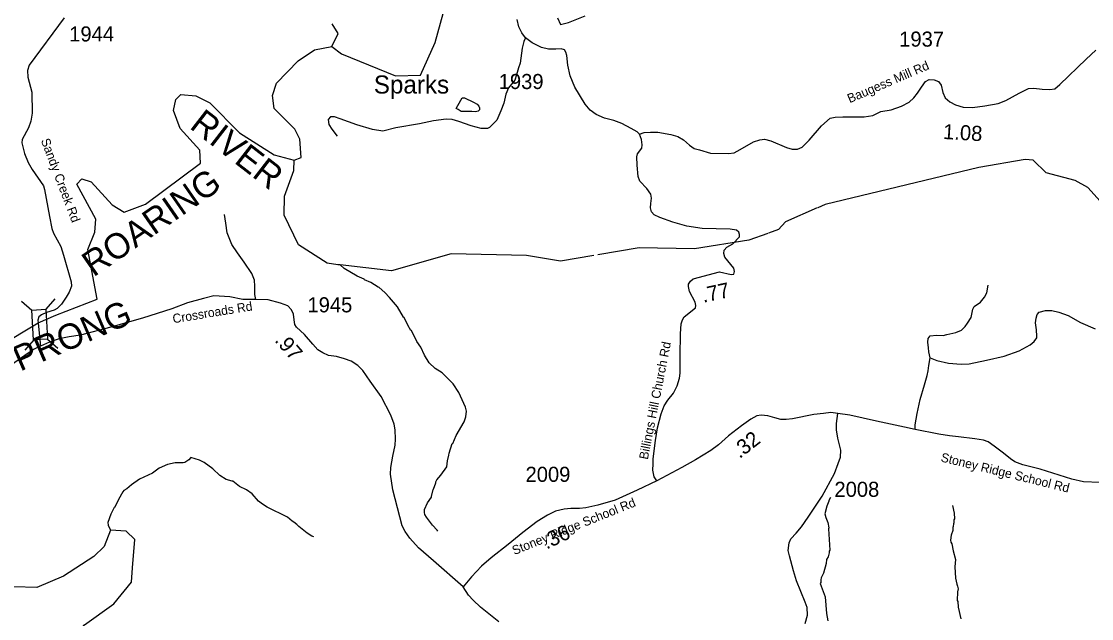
# Model space of a CAD drawing. Extents: x 1248224 to 1454986, y 825081 to 985870.
# Drawn here: x 1399090 to 1407965, y 933591 to 938542 of the extents above; entities that cross this region are included whole.
import ezdxf

# ---------------------------------------------------------------- set-up
doc = ezdxf.new("R2010")
doc.units = 0
for name, color, linetype in [('Exist Hydrographic Creek Single Shore', 7, 'Continuous'), ('Exist Hydrographic Creek Single Shore Label', 7, 'Continuous'), ('Exist Hydrographic Misc Water Feature', 7, 'Continuous'), ('Exist Hydrographic River Shore', 7, 'Continuous'), ('Exist Hydrographic River Shore Label', 7, 'Continuous'), ('Exist Road Non-System Type 51', 7, 'Continuous'), ('Exist Road Secondary Mileage Hundredths English Label', 7, 'Continuous'), ('Exist Road Secondary Structure Standard Bridge CELL', 7, 'Continuous'), ('Exist Road Secondary Type 41 Attributed', 7, 'Continuous'), ('Exist Road Secondary Type 51 Attributed', 7, 'Continuous'), ('Exist Road Secondary Type 51 Label', 7, 'Continuous'), ('Exist Road Secondary Type 51 Number Label', 7, 'Continuous')]:
    doc.layers.add(name, color=color, linetype=linetype)

msp = doc.modelspace()

# ---------------------------------------------------------------- linework, layer by layer
at = {"layer": 'Exist Hydrographic Creek Single Shore'}
for points in [[(1401663.8, 938334.9), (1401745.8, 938274.1), (1402192.8, 938091.1), (1402400.8, 938096.8), (1402522.8, 938366.9), (1402586.8, 938608.5), (1402620.8, 938657.1), (1402905.9, 938717.1), (1403043.9, 938924.4), (1403185, 939001.2), (1403344.2, 938958.1), (1403500.3, 938745.9)], [(1403536.2, 938570.6), (1403561.3, 938516.3), (1403628.1, 938533), (1403766, 938587.3)], [(1401663.8, 938334.9), (1401715.8, 938442.2), (1401665.9, 938522.4)], [(1401715.6, 936525.2), (1401625.8, 936536.6), (1401387.8, 936689.1), (1401267.8, 936934.4), (1401270.8, 937091.9), (1401350.7, 937307.1), (1401351.8, 937392.4)], [(1408346, 936480.1), (1408291, 936606), (1408284, 936698), (1408188, 936883.8), (1407935, 937164.7), (1407827.9, 937222.6), (1407588, 937286.6), (1407481, 937390.5), (1407415, 937398.4), (1407030, 937330.6), (1405755.9, 937024.8), (1405693.8, 936997.4)], [(1405281.3, 936784.9), (1405123.9, 936728.9), (1404672.9, 936655.9), (1404213.9, 936665.1), (1403869.9, 936606.3)]]:
    msp.add_lwpolyline(points, dxfattribs=at)
at = {"layer": 'Exist Hydrographic Misc Water Feature'}
for points in [[(1402763.7, 937907.5), (1402838.8, 937873.7), (1402870.4, 937854.9), (1402883.9, 937838.5), (1402889.7, 937826.4), (1402889.3, 937808.4), (1402877, 937796.7), (1402856.9, 937793.2), (1402825, 937796), (1402736.9, 937796.2), (1402713.3, 937810.8), (1402696.7, 937821.1), (1402710.1, 937844.9), (1402745.6, 937908), (1402763.7, 937907.5)], [(1405690.3, 936995.9), (1405427.9, 936880.3), (1405367.9, 936815.8), (1405285.1, 936786.3)], [(1403837, 936600.7), (1403560.9, 936553.5), (1403278.9, 936601.8), (1402653.9, 936614.5), (1402158.9, 936473.4), (1401734.6, 936522.8), (1401715.6, 936525.2)], [(1402542.9, 934316.5), (1402539.1, 934324.6), (1402500.1, 934365.5), (1402449.6, 934430.9), (1402436.3, 934455.2), (1402432.6, 934471.2), (1402433.2, 934495.2), (1402456.9, 934551.7), (1402491.7, 934597.9), (1402490.8, 934604.2), (1402505.2, 934661.5), (1402508.9, 934665.4), (1402526.6, 934717), (1402526.7, 934725), (1402535.2, 934742.7), (1402568.1, 934780), (1402617.9, 934850.7), (1402623, 934898.6), (1402636.1, 934946.3), (1402636.5, 934962.2), (1402662.5, 935041.6), (1402668.1, 935043.9), (1402696.1, 935108.8), (1402760.8, 935223.2), (1402775.8, 935262.9), (1402781, 935310.7), (1402773.7, 935342.9), (1402716.6, 935464.3), (1402670.4, 935537.5), (1402580.6, 935627.7), (1402521.4, 935663.2), (1402472.6, 935710.5), (1402432.1, 935775.5), (1402401.6, 935840.3), (1402368.8, 935889.1), (1402325, 935978.2), (1402319.9, 935980.8), (1402294.1, 936023), (1402263.6, 936087.8), (1402258.6, 936090.4), (1402209.7, 936175.1), (1402143.6, 936252.7), (1402104.6, 936295.7), (1402057.7, 936336.9), (1402049.7, 936339.1), (1401987, 936378.6), (1401935.1, 936400), (1401932, 936405.2), (1401875.8, 936429.5), (1401765.4, 936492.2), (1401734.6, 936522.8)], [(1401515.6, 934268.1), (1401499.7, 934274.5), (1401460.4, 934299.5), (1401389.7, 934355.3), (1401374.1, 934371.7), (1401350.5, 934390.3), (1401334.8, 934398.7), (1401295.5, 934431.7), (1401129.5, 934515.7), (1401090.1, 934540.8), (1401056.7, 934565.6), (1401004.1, 934624.9), (1400956.9, 934660.1), (1400899.6, 934685.5), (1400842.7, 934730.9), (1400837.6, 934729.6), (1400787, 934744.4), (1400735.8, 934777.6), (1400677.2, 934833.1), (1400606.4, 934884.8), (1400566.8, 934905.9), (1400495.4, 934925.6), (1400478.9, 934906.1), (1400446.4, 934884.8), (1400430.3, 934881.3), (1400366.3, 934882.9), (1400300.8, 934867.4), (1400233.2, 934838.2), (1400176.2, 934795.6), (1400069, 934746.2), (1400003.9, 934699.9), (1399965, 934666.9), (1399940.7, 934653.4), (1399931.7, 934642.7), (1399896, 934579.6), (1399865.4, 934515.3), (1399860.4, 934511), (1399833, 934455.8), (1399806.3, 934388.7), (1399809.7, 934364.7), (1399828.5, 934324.6)], [(1405800.1, 934595.3), (1405787.5, 934571.6), (1405787.4, 934563.6), (1405770.3, 934524), (1405752.8, 934460.5), (1405762, 934428.2), (1405779.1, 934387.8), (1405786, 934343.6), (1405784.2, 934336.6), (1405793.5, 934159.4), (1405789.4, 934151.5), (1405789, 934135.5), (1405780.2, 934103.7), (1405767.7, 934080), (1405762.9, 934048.1), (1405740.9, 933968.7), (1405724, 933929.1), (1405719.6, 933913.2), (1405719.1, 933889.2), (1405714.9, 933881.3), (1405756.2, 933772.2), (1405767.9, 933633.6), (1405777.4, 933571.7)], [(1406810.7, 934530.1), (1406825.1, 934465.7), (1406827.9, 934417.6), (1406823.7, 934409.7), (1406823.2, 934385.7), (1406819, 934377.8), (1406818.4, 934353.9), (1406814.2, 934346), (1406813.6, 934322), (1406800.6, 934282.3), (1406795.7, 934242.4), (1406799.3, 934226.3), (1406807, 934212.2), (1406817.5, 934153.8), (1406837.1, 934082.1), (1406830.4, 934021.5), (1406836.1, 933925.4), (1406846.9, 933877.1), (1406854.5, 933860.9), (1406857.9, 933836.8), (1406853.3, 933812.9), (1406851.6, 933741), (1406855.4, 933732.9), (1406858.2, 933684.8), (1406881.3, 933588.8)]]:
    msp.add_lwpolyline(points, dxfattribs=at)
at = {"layer": 'Exist Hydrographic River Shore'}
for points in [[(1401351.8, 937392.4), (1401410.8, 937414.2), (1401397.8, 937565.5), (1401357.8, 937648.3), (1401185.8, 937819.2), (1401171.8, 937927.8), (1401206.8, 938028.9), (1401385.8, 938215.7), (1401520.8, 938304.9), (1401663.8, 938334.9)], [(1399228.5, 936043.5), (1399374.2, 936105.3), (1399717.7, 936239.5), (1399641.9, 936650.6), (1399698, 936793.7), (1399707.1, 936902.4), (1399549.6, 937192.2), (1399591.3, 937237.5), (1399669.1, 937212.1), (1399843.7, 937022.3), (1399941.7, 936961.1), (1400118.8, 937026.5), (1400575.8, 937365.4), (1400569.8, 937473.8), (1400406.8, 937654.4), (1400351.7, 937803.2), (1400369.8, 937894.8), (1400412.7, 937936.6), (1400537.8, 937924.2), (1400652.8, 937866.1), (1400897.8, 937618.2), (1401185.8, 937435.2), (1401351.8, 937392.4)], [(1398560.2, 935641.5), (1399228.5, 936043.5)], [(1398997.8, 932462.8), (1399101.7, 932628.1), (1399209.8, 933016.6), (1399287.8, 933166.1), (1399612.8, 933540.3), (1399857.8, 933712.7), (1400003.8, 933893.6), (1400011.1, 934011.7), (1400029.7, 934245.9), (1399959.6, 934315.1), (1399828.5, 934324.6), (1399775.1, 934190.2), (1399690.7, 934106.7), (1399437.8, 933944.4), (1399218.7, 933850.4), (1399026.8, 933854.1)]]:
    msp.add_lwpolyline(points, dxfattribs=at)
at = {"layer": 'Exist Road Non-System Type 51'}
for points in [[(1403271.1, 938405.4), (1403257.1, 938375.8), (1403243.7, 938319.9), (1403225.8, 938196.9), (1403212.4, 938156.7), (1403196.8, 938098.6), (1403183.4, 938053.9), (1403129.8, 937991.3), (1403107.4, 937937.7), (1403091.8, 937863.9), (1403065, 937801.3), (1403031.5, 937723.1), (1402973.4, 937662.7), (1402955.5, 937653.8), (1402904.2, 937653.8), (1402819.3, 937676.1), (1402716.5, 937711.9), (1402662.9, 937727.5), (1402611.6, 937732), (1402508.8, 937718.6), (1402390.4, 937691.8), (1402193.9, 937658.3), (1402086.7, 937631.4), (1402001.8, 937644.8), (1401872.2, 937685.1), (1401733.8, 937734.3), (1401687.5, 937752.1), (1401654, 937749.9), (1401633.9, 937727.5), (1401638.4, 937687.3), (1401665.2, 937649.3), (1401709.8, 937591.2)], [(1401034.3, 936236), (1401025.1, 936278), (1401025.1, 936347.5), (1401022.2, 936397.8), (1401001.5, 936452.5), (1400937.9, 936545.7), (1400881.8, 936622.6), (1400834.5, 936693.6), (1400796.1, 936788.2), (1400784.2, 936869.6), (1400775.4, 936942.1)], [(1406625.6, 935752.5), (1406615.8, 935801.9), (1406612.1, 935835.4), (1406608.3, 935883.8), (1406610.2, 935913.5), (1406626.9, 935935.8), (1406679, 935941.4), (1406734.8, 935937.7), (1406764.5, 935947), (1406838.9, 935961.9), (1406887.2, 935982.4), (1406917, 936014), (1406937.4, 936040), (1406965.3, 936086.6), (1406980.2, 936157.3), (1406991.3, 936177.7), (1407045.3, 936214.9), (1407076.9, 936255.9), (1407095.5, 936293.1), (1407106.6, 936354.5)], [(1406625.6, 935752.5), (1406680.6, 935729.5), (1406779.9, 935709.2), (1406884.8, 935700), (1406951.1, 935703.7), (1407092.8, 935735), (1407240, 935768.1), (1407365.1, 935812.3), (1407457.1, 935862.1), (1407490.2, 935887.8), (1407510.5, 935919.1), (1407512.3, 935933.9), (1407508.6, 935985.4), (1407501.3, 936042.5), (1407505, 936083), (1407514.2, 936112.5), (1407530.7, 936130.9), (1407582.2, 936145.6), (1407635.6, 936145.6), (1407692.7, 936130.9), (1407771.8, 936103.3), (1407873, 936046.2), (1407996.3, 935994.6)], [(1406502, 935158.4), (1406501.1, 935198.1), (1406519.7, 935291.1), (1406543.8, 935408.3), (1406579.2, 935529.2), (1406601.5, 935605.5), (1406608.9, 935646.5), (1406614.5, 935689.3), (1406625.6, 935752.5)]]:
    msp.add_lwpolyline(points, dxfattribs=at)
at = {"layer": 'Exist Road Secondary Structure Standard Bridge CELL'}
for p, q in [((1399091.2, 936223.7), (1399176.1, 936148.9)), ((1399366.5, 936241.1), (1399291.7, 936156.2)), ((1399306.8, 935908.8), (1399391.7, 935834)), ((1399193.8, 935901.6), (1399119, 935816.7))]:
    msp.add_line(p, q, dxfattribs=at)
msp.add_lwpolyline([(1399291.7, 936156.2), (1399307.3, 935908.8), (1399191.7, 935901.5), (1399176.1, 936148.9)], close=True, dxfattribs=at)
at = {"layer": 'Exist Road Secondary Type 41 Attributed'}
msp.add_lwpolyline([(1404214.8, 937606), (1404253.5, 937620.3), (1404306.5, 937622.3), (1404367.7, 937624.3), (1404475.8, 937603.9), (1404534.9, 937587.6), (1404581.8, 937559), (1404630.8, 937516.2), (1404669.5, 937489.6), (1404712.4, 937477.4), (1404806.2, 937450.9), (1404953, 937446.8), (1404999.9, 937452.9), (1405050.9, 937479.4), (1405161, 937542.7), (1405214, 937559), (1405252.8, 937565.2), (1405305.8, 937550.9), (1405434.2, 937497.8), (1405483.2, 937483.5), (1405526, 937483.5), (1405564.8, 937499.8), (1405621.9, 937557), (1405725.9, 937675.4), (1405796.1, 937740.4), (1405839, 937748.6), (1405902.2, 937750.6), (1406079.6, 937750.6), (1406151, 937762.8), (1406216.2, 937795.5), (1406303.9, 937809.8), (1406389.6, 937838.3), (1406452.8, 937873), (1406491.5, 937907.7), (1406522.1, 937946.5), (1406554.7, 937997.5), (1406587.4, 938044.5), (1406617.1, 938060.6), (1406660, 938058.5), (1406696.7, 938044.2), (1406717.1, 938013.6), (1406731.3, 937952.4), (1406749.7, 937907.5), (1406790.5, 937874.9), (1406837.4, 937850.4), (1406900.6, 937830), (1406978.1, 937827.9), (1407080.1, 937842.2), (1407190.2, 937860.6), (1407255.4, 937887.1), (1407363.5, 937946.3), (1407442.1, 937984.9), (1407487, 937989), (1407554.3, 937980.9), (1407619.5, 937976.8), (1407660.3, 937982.9), (1407703.1, 938019.6), (1407919.3, 938227.8), (1408000.5, 938304.7)], dxfattribs=at)
at = {"layer": 'Exist Road Secondary Type 51 Attributed'}
for points in [[(1399444, 938571.1), (1399154.6, 938178.7), (1399139.9, 938135.7), (1399143.9, 938080.6), (1399176.1, 937955.7), (1399178.8, 937780.8), (1399168, 937714.9), (1399147.9, 937658.5), (1399095.5, 937563.2), (1399094.4, 937535.6), (1399114.5, 937447), (1399145.4, 937371.8), (1399180.3, 937315.3), (1399274.2, 937179.7), (1399282.1, 937149.3), (1399323.7, 936925), (1399341, 936825), (1399355.8, 936787.3), (1399417.6, 936677.2), (1399438.9, 936603.3), (1399502.5, 936382), (1399506, 936347.8), (1399487.2, 936297.2), (1399462.5, 936256), (1399422.5, 936198.3), (1399387.2, 936161.8), (1399361.3, 936147.7), (1399297.8, 936128.9), (1399257.8, 936108.9), (1399234.3, 936093.6), (1399226, 936066.5), (1399228.5, 936043.5)], [(1404214.8, 937606), (1404195.3, 937627.1), (1404148.1, 937655), (1404070.8, 937695.8), (1404002.2, 937719.4), (1403925, 937738.7), (1403856.3, 937768.8), (1403807, 937805.3), (1403766.2, 937856.8), (1403678.7, 937997.5), (1403640.1, 938091.9), (1403620.8, 938180), (1403612.2, 938259.4), (1403605.7, 938287.3), (1403595, 938306.6), (1403567.1, 938313.1), (1403522.1, 938310.9), (1403462, 938310.9), (1403404.1, 938326), (1403324.7, 938364.6), (1403271.1, 938405.4), (1403238.9, 938448.4), (1403215.3, 938497.7), (1403202.4, 938557.8)], [(1404358.6, 934733), (1404338, 934767.7), (1404325.9, 934820.5), (1404328.1, 934875.5), (1404330.3, 934916.7), (1404347.9, 935067.3), (1404366.5, 935171.4), (1404396.2, 935289), (1404421.5, 935353.8), (1404451.1, 935403.3), (1404499.2, 935461), (1404528.8, 935521.5), (1404546.4, 935585.2), (1404554.1, 935624.8), (1404554.1, 935770.4), (1404557.4, 935952.9), (1404561.7, 936035.4), (1404572.7, 936067.3), (1404585.7, 936094.2), (1404680.2, 936166.8), (1404683.5, 936186.6), (1404678, 936214.1), (1404631.8, 936303.1), (1404621.7, 936345.5), (1404622.8, 936363.1), (1404639.3, 936389.5), (1404660.2, 936408.2), (1404879.9, 936466.5), (1404977.6, 936443.4), (1404997.4, 936447.8), (1405002.9, 936469.8), (1404999.6, 936496.2), (1404924.2, 936586.8), (1404916.5, 936618.7), (1404918.7, 936645.1), (1404940.7, 936669.3), (1404991.2, 936698.9), (1405045.1, 936755), (1405046.2, 936775.9), (1405040.7, 936795.7), (1405019.8, 936812.2), (1404968.2, 936818.8), (1404735.3, 936824.3), (1404609, 936845.1), (1404493.6, 936878.1), (1404383.8, 936916), (1404337.6, 936938), (1404315.7, 936964.4), (1404306.9, 936995.2), (1404309.1, 937032.6), (1404315.7, 937076.5), (1404309.1, 937109.5), (1404276.1, 937155.7), (1404219, 937217.3), (1404205.8, 937256.8), (1404197, 937349.2), (1404192.6, 937419.5), (1404199.2, 937443.7), (1404236.6, 937492.1), (1404238.8, 937518.5), (1404232.2, 937562.4), (1404214.8, 937606)], [(1402754.7, 933854), (1402507.2, 934069.1), (1402382.7, 934178.6), (1402311.1, 934258.7), (1402273.5, 934314.5), (1402248.9, 934360.7), (1402170.6, 934659.5), (1402150.2, 934787.3), (1402153.4, 934843.1), (1402170.6, 934939.2), (1402188.8, 935029.4), (1402192, 935077.7), (1402190.9, 935157.1), (1402180.2, 935203.3), (1402152.4, 935277.9), (1402073, 935431.4), (1401983.3, 935559.6), (1401921.1, 935648.7), (1401881.4, 935690.5), (1401823.5, 935726), (1401768.8, 935745.3), (1401704.4, 935763.5), (1401636.9, 935773.2), (1401588.6, 935794.7), (1401547.8, 935819.4), (1401506.3, 935867.2), (1401437.7, 935945.6), (1401370.1, 936007.8), (1401357.2, 936030.4), (1401350.8, 936066.9), (1401346.5, 936115.2), (1401330.4, 936152.2), (1401300.3, 936184.4), (1401238.1, 936205.9), (1401135.2, 936233.8), (1401034.3, 936236), (1400927, 936236), (1400819.8, 936259.6), (1400686.8, 936266), (1400600.9, 936244.5), (1400468.8, 936208.2), (1400337.9, 936158.8), (1400093.4, 936081.5), (1399831.6, 936006.4), (1399580.2, 935941.6), (1399486.1, 935926.3), (1399403.7, 935909.8), (1399322.6, 935881.6), (1399249.6, 935848.6)], [(1399228.5, 936043.5), (1399234.3, 935985.8), (1399249.6, 935848.6)], [(1399249.6, 935848.6), (1399196.7, 935824.5), (1399147.3, 935791.5), (1399036.7, 935713.9), (1398930.9, 935643.2), (1398857.9, 935577.3), (1398796.8, 935513.7), (1398747.4, 935447.8), (1398712.1, 935391.3), (1398700.3, 935224.2), (1398707.5, 935097.4), (1398730.8, 935010.2), (1398740.6, 934946.3), (1398735.7, 934897.1), (1398721, 934866.4), (1398697.7, 934840.6), (1398654.7, 934811.1), (1398583.6, 934772.9)], [(1405861.3, 935292.4), (1405803.4, 935298.9), (1405743.3, 935290.3), (1405661.8, 935283.9), (1405483.7, 935247.4), (1405432.3, 935240.9), (1405387.2, 935240.9), (1405337.9, 935255.9), (1405279.9, 935271), (1405226.3, 935277.4), (1405189.8, 935273.1), (1405138.3, 935245.2), (1405061.1, 935189.4), (1404953.8, 935105.7), (1404870.2, 935030.5), (1404807.9, 934985.4), (1404681.4, 934908.1), (1404567.7, 934843.7), (1404358.6, 934733)], [(1405589.9, 933551.6), (1405608.6, 933618.9), (1405607.3, 933683.7), (1405588.7, 933727.9), (1405518.9, 933903.6), (1405494, 933987.7), (1405459.2, 934112.3), (1405449.2, 934157.1), (1405456.7, 934219.4), (1405471.2, 934252.8), (1405516, 934300.1), (1405558.3, 934352.5), (1405615.6, 934432.2), (1405730.1, 934606.6), (1405832.2, 934793.5), (1405864.5, 934878.2), (1405882, 934930.5), (1405884.5, 934987.8), (1405862.1, 935087.5), (1405849.6, 935154.8), (1405849.6, 935209.6), (1405861.3, 935292.4)], [(1408033.5, 934718.3), (1407898.4, 934723.7), (1407801.8, 934747.3), (1407538.2, 934829.9), (1407394.5, 934866.4), (1407330.1, 934892.1), (1407293.7, 934915.7), (1407233.6, 934963), (1407156.4, 935020.9), (1407107, 935055.3), (1407068.4, 935070.3), (1406997.6, 935081.1), (1406862.4, 935098.2), (1406787.4, 935106.8), (1406699.4, 935119.7), (1406502, 935158.4), (1406414, 935177.7), (1406182.3, 935227.1), (1405961.4, 935278.6), (1405861.3, 935292.4)], [(1404358.6, 934733), (1404197.7, 934655.7), (1404015.4, 934572), (1403869.5, 934531.2), (1403770.8, 934509.7), (1403718.1, 934504.2), (1403647.3, 934504.2), (1403591.5, 934497.8), (1403518.6, 934480.6), (1403452.1, 934448.4), (1403366.3, 934396.8), (1403248.3, 934304.5), (1403128.1, 934205.8), (1402986.5, 934096.3), (1402905, 934025.4), (1402823.5, 933937.4), (1402754.7, 933854)], [(1403049.3, 933564.8), (1402896.2, 933685.7), (1402837.7, 933745.5), (1402799.1, 933785.4), (1402754.7, 933854)]]:
    msp.add_lwpolyline(points, dxfattribs=at)

# ---------------------------------------------------------------- texts
at = {"layer": 'Exist Hydrographic Creek Single Shore Label'}
msp.add_text('Sparks', height=150, dxfattribs=at).set_placement((1402012.7, 937943.7))
at = {"layer": 'Exist Hydrographic River Shore Label'}
for s, rotation, p in [('RIVER', 322.23359, (1400476.1, 937661.8)), ('ROARING', 34.71411, (1399687.6, 936418.2)), ('N. PRONG', 23.42689, (1398749.9, 935495.4))]:
    msp.add_text(s, height=210, rotation=rotation, dxfattribs=at).set_placement(p)
at = {"layer": 'Exist Road Secondary Mileage Hundredths English Label'}
for s, rotation, p in [('1.08', 356.61952, (1406731.1, 937567.5)), ('.77', 12.10415, (1404745.4, 936209)), ('.97', 310.96006, (1401185.3, 935894.2)), ('.32', 37.97512, (1405046, 934913.2)), ('.36', 25.83865, (1403445.3, 934162.2))]:
    msp.add_text(s, height=125, rotation=rotation, dxfattribs=at).set_placement(p)
at = {"layer": 'Exist Road Secondary Type 51 Label'}
for s, rotation, p in [('Baugess Mill Rd', 23.19651, (1405959.2, 937863.3)), ('Sandy Creek Rd', 290.68458, (1399250.2, 937555.6)), ('Crossroads Rd', 9.26382, (1400350.2, 936039.1)), ('Billings Hill Church Rd', 78.78105, (1404284.8, 934905.6)), ('Stoney Ridge School Rd', 346.25097, (1406709.8, 934895.1)), ('Stoney Ridge School Rd', 21.93173, (1403177.8, 934117.4))]:
    msp.add_text(s, height=75, rotation=rotation, dxfattribs=at).set_placement(p)
at = {"layer": 'Exist Road Secondary Type 51 Number Label'}
for s, p in [('1944', (1399486.5, 938375.3)), ('1937', (1406369.8, 938332.6)), ('1939', (1403048.5, 937981)), ('1945', (1401462.3, 936129.9)), ('2009', (1403270.9, 934724.9)), ('2008', (1405832.7, 934600.6))]:
    msp.add_text(s, height=125, dxfattribs=at).set_placement(p)

doc.saveas('drawing.dxf')
